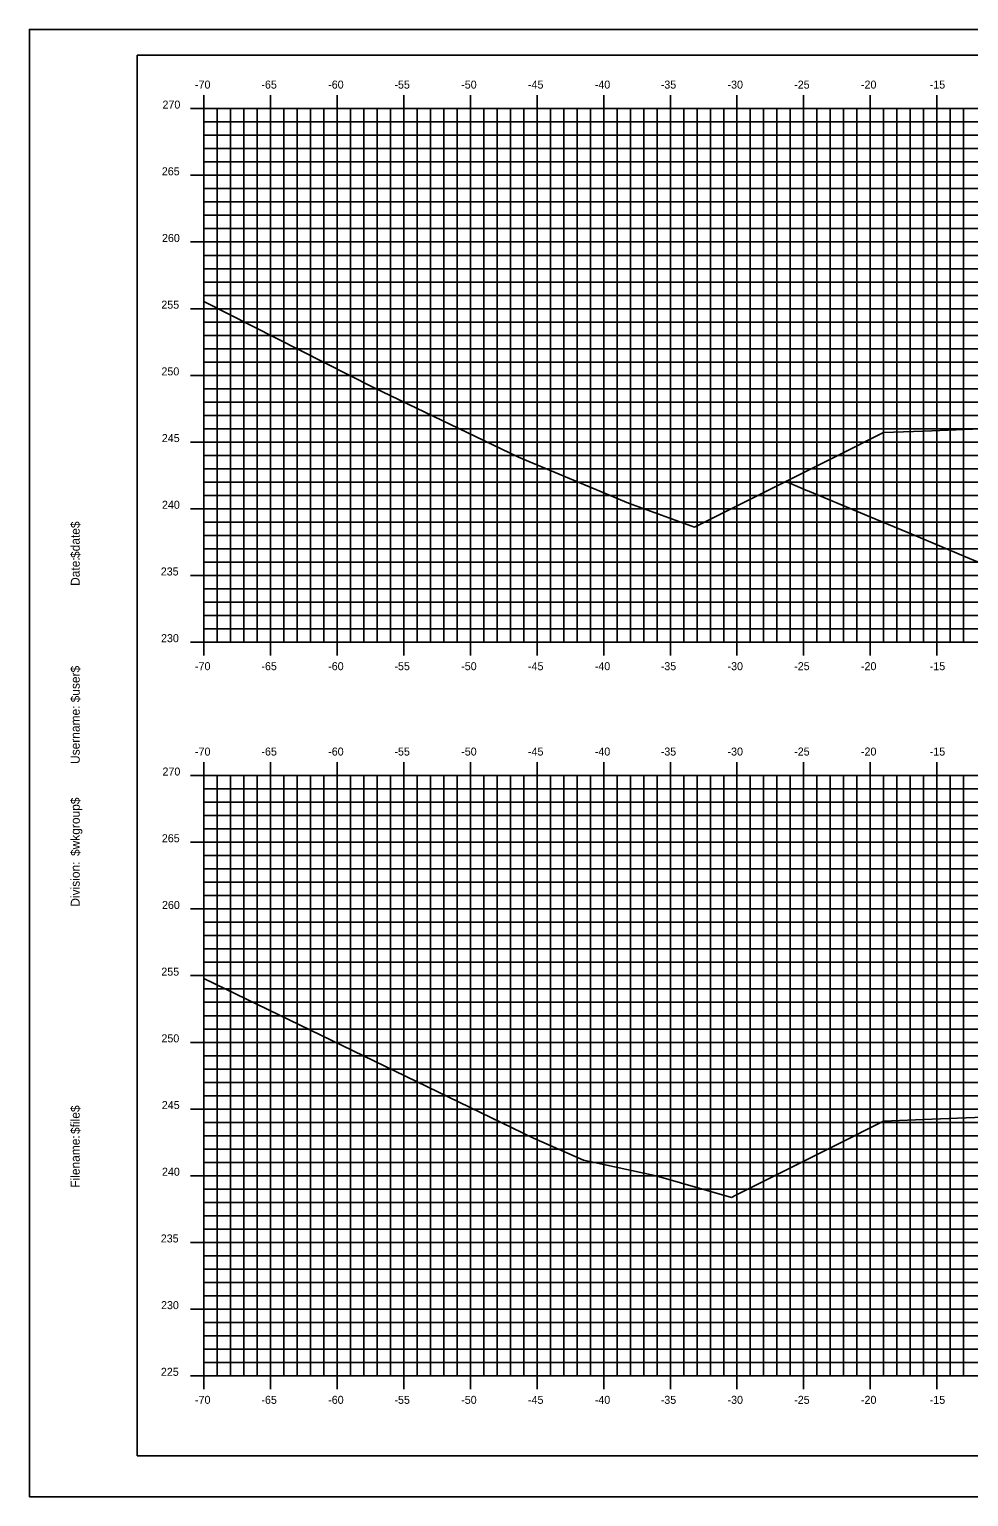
# Model space of a CAD drawing. Extents: x 1168600 to 1177589, y 610178 to 611246.
# Drawn here: x 1174978.5 to 1175049, y 610268.7 to 610378.7 of the extents above; entities that cross this region are included whole.
import ezdxf

# ---------------------------------------------------------------- set-up
doc = ezdxf.new("R2010")
doc.units = 0
for name, color, linetype in [('_Station Equation', 7, 'Continuous'), ('BORDER', 7, 'Continuous'), ('D_Text_Standard', 7, 'Continuous'), ('H_V ANNOTATION', 7, 'Continuous'), ('MAJOR', 7, 'Continuous'), ('MINOR', 7, 'Continuous'), ('PLOT BOUNDARY', 7, 'Continuous')]:
    doc.layers.add(name, color=color, linetype=linetype)

msp = doc.modelspace()

# ---------------------------------------------------------------- linework, layer by layer
at = {"layer": '_Station Equation'}
for points in [[(1174991.6, 610358.35), (1175004.34, 610351.88), (1175015.21, 610346.67), (1175023.46, 610343.21), (1175028.42, 610341.41)], [(1174991.6, 610307.58), (1175016.34, 610295.62), (1175020.09, 610293.96), (1175020.55, 610293.86), (1175025.54, 610292.79), (1175031.19, 610291.18)]]:
    msp.add_lwpolyline(points, dxfattribs=at)
at = {"layer": 'BORDER'}
for p, q in [((1175146.6, 610376.8), (1174986.6, 610376.8)), ((1174986.6, 610376.8), (1174986.6, 610271.8)), ((1174986.6, 610271.8), (1175146.6, 610271.8))]:
    msp.add_line(p, q, dxfattribs=at)
at = {"layer": 'D_Text_Standard'}
for points in [[(1175028.42, 610341.41), (1175031.52, 610342.96), (1175039.07, 610346.74), (1175042.6, 610348.51), (1175045.6, 610348.63), (1175061.6, 610349.27), (1175077.6, 610349.91), (1175080.6, 610349.85), (1175082.7, 610348.8)], [(1175035.26, 610344.83), (1175035.36, 610344.79), (1175035.37, 610344.79), (1175035.38, 610344.79), (1175036.9, 610344.15), (1175037, 610344.11), (1175037.05, 610344.09), (1175040.87, 610342.49), (1175041.65, 610342.17), (1175044.72, 610340.89), (1175046.31, 610340.22), (1175048.75, 610339.21), (1175050.97, 610338.28)], [(1175031.19, 610291.18), (1175031.52, 610291.35), (1175039.07, 610295.12), (1175042.6, 610296.89), (1175045.6, 610297.01), (1175061.6, 610297.65), (1175077.6, 610298.29), (1175080.6, 610298.23), (1175083.04, 610297.01)]]:
    msp.add_lwpolyline(points, dxfattribs=at)
at = {"layer": 'MAJOR'}
for p, q in [((1174991.6, 610373.8), (1174991.6, 610372.8)), ((1174996.6, 610373.8), (1174996.6, 610372.8)), ((1175001.6, 610373.8), (1175001.6, 610372.8)), ((1175006.6, 610373.8), (1175006.6, 610372.8)), ((1175011.6, 610373.8), (1175011.6, 610372.8)), ((1175016.6, 610373.8), (1175016.6, 610372.8)), ((1175021.6, 610373.8), (1175021.6, 610372.8)), ((1175026.6, 610373.8), (1175026.6, 610372.8)), ((1175031.6, 610373.8), (1175031.6, 610372.8)), ((1175036.6, 610373.8), (1175036.6, 610372.8)), ((1175041.6, 610373.8), (1175041.6, 610372.8)), ((1175046.6, 610373.8), (1175046.6, 610372.8)), ((1174990.6, 610372.8), (1174991.6, 610372.8)), ((1174991.6, 610372.8), (1175131.6, 610372.8)), ((1174991.6, 610332.8), (1174991.6, 610372.8)), ((1174991.6, 610332.8), (1174991.6, 610372.8)), ((1174991.6, 610372.8), (1175131.6, 610372.8)), ((1174996.6, 610332.8), (1174996.6, 610372.8)), ((1175001.6, 610332.8), (1175001.6, 610372.8)), ((1175006.6, 610332.8), (1175006.6, 610372.8)), ((1175011.6, 610332.8), (1175011.6, 610372.8)), ((1175016.6, 610332.8), (1175016.6, 610372.8)), ((1175021.6, 610332.8), (1175021.6, 610372.8)), ((1175026.6, 610332.8), (1175026.6, 610372.8)), ((1175031.6, 610332.8), (1175031.6, 610372.8)), ((1175036.6, 610332.8), (1175036.6, 610372.8)), ((1175041.6, 610332.8), (1175041.6, 610372.8)), ((1175046.6, 610332.8), (1175046.6, 610372.8)), ((1174990.6, 610367.8), (1174991.6, 610367.8)), ((1174991.6, 610367.8), (1175131.6, 610367.8)), ((1174990.6, 610362.8), (1174991.6, 610362.8)), ((1174991.6, 610362.8), (1175131.6, 610362.8)), ((1174990.6, 610357.8), (1174991.6, 610357.8)), ((1174991.6, 610357.8), (1175131.6, 610357.8)), ((1174990.6, 610352.8), (1174991.6, 610352.8)), ((1174991.6, 610352.8), (1175131.6, 610352.8)), ((1174990.6, 610347.8), (1174991.6, 610347.8)), ((1174991.6, 610347.8), (1175131.6, 610347.8)), ((1174990.6, 610342.8), (1174991.6, 610342.8)), ((1174991.6, 610342.8), (1175131.6, 610342.8)), ((1174990.6, 610337.8), (1174991.6, 610337.8)), ((1174991.6, 610337.8), (1175131.6, 610337.8)), ((1174990.6, 610332.8), (1174991.6, 610332.8)), ((1174991.6, 610332.8), (1175131.6, 610332.8)), ((1174991.6, 610332.8), (1175131.6, 610332.8)), ((1174991.6, 610331.8), (1174991.6, 610332.8)), ((1174996.6, 610331.8), (1174996.6, 610332.8)), ((1175001.6, 610331.8), (1175001.6, 610332.8)), ((1175006.6, 610331.8), (1175006.6, 610332.8)), ((1175011.6, 610331.8), (1175011.6, 610332.8)), ((1175016.6, 610331.8), (1175016.6, 610332.8)), ((1175021.6, 610331.8), (1175021.6, 610332.8)), ((1175026.6, 610331.8), (1175026.6, 610332.8)), ((1175031.6, 610331.8), (1175031.6, 610332.8)), ((1175036.6, 610331.8), (1175036.6, 610332.8)), ((1175041.6, 610331.8), (1175041.6, 610332.8)), ((1175046.6, 610331.8), (1175046.6, 610332.8)), ((1174991.6, 610323.8), (1174991.6, 610322.8)), ((1174996.6, 610323.8), (1174996.6, 610322.8)), ((1175001.6, 610323.8), (1175001.6, 610322.8)), ((1175006.6, 610323.8), (1175006.6, 610322.8)), ((1175011.6, 610323.8), (1175011.6, 610322.8)), ((1175016.6, 610323.8), (1175016.6, 610322.8)), ((1175021.6, 610323.8), (1175021.6, 610322.8)), ((1175026.6, 610323.8), (1175026.6, 610322.8)), ((1175031.6, 610323.8), (1175031.6, 610322.8)), ((1175036.6, 610323.8), (1175036.6, 610322.8)), ((1175041.6, 610323.8), (1175041.6, 610322.8)), ((1175046.6, 610323.8), (1175046.6, 610322.8)), ((1174990.6, 610322.8), (1174991.6, 610322.8)), ((1174991.6, 610322.8), (1175131.6, 610322.8)), ((1174991.6, 610277.8), (1174991.6, 610322.8)), ((1174991.6, 610277.8), (1174991.6, 610322.8)), ((1174991.6, 610322.8), (1175131.6, 610322.8)), ((1174996.6, 610277.8), (1174996.6, 610322.8)), ((1175001.6, 610277.8), (1175001.6, 610322.8)), ((1175006.6, 610277.8), (1175006.6, 610322.8)), ((1175011.6, 610277.8), (1175011.6, 610322.8)), ((1175016.6, 610277.8), (1175016.6, 610322.8)), ((1175021.6, 610277.8), (1175021.6, 610322.8)), ((1175026.6, 610277.8), (1175026.6, 610322.8)), ((1175031.6, 610277.8), (1175031.6, 610322.8)), ((1175036.6, 610277.8), (1175036.6, 610322.8)), ((1175041.6, 610277.8), (1175041.6, 610322.8)), ((1175046.6, 610277.8), (1175046.6, 610322.8)), ((1174990.6, 610317.8), (1174991.6, 610317.8)), ((1174991.6, 610317.8), (1175131.6, 610317.8)), ((1174990.6, 610312.8), (1174991.6, 610312.8)), ((1174991.6, 610312.8), (1175131.6, 610312.8)), ((1174990.6, 610307.8), (1174991.6, 610307.8)), ((1174991.6, 610307.8), (1175131.6, 610307.8)), ((1174990.6, 610302.8), (1174991.6, 610302.8)), ((1174991.6, 610302.8), (1175131.6, 610302.8)), ((1174990.6, 610297.8), (1174991.6, 610297.8)), ((1174991.6, 610297.8), (1175131.6, 610297.8)), ((1174990.6, 610292.8), (1174991.6, 610292.8)), ((1174991.6, 610292.8), (1175131.6, 610292.8)), ((1174990.6, 610287.8), (1174991.6, 610287.8)), ((1174991.6, 610287.8), (1175131.6, 610287.8)), ((1174990.6, 610282.8), (1174991.6, 610282.8)), ((1174991.6, 610282.8), (1175131.6, 610282.8)), ((1174990.6, 610277.8), (1174991.6, 610277.8)), ((1174991.6, 610277.8), (1175131.6, 610277.8)), ((1174991.6, 610277.8), (1175131.6, 610277.8)), ((1174991.6, 610276.8), (1174991.6, 610277.8)), ((1174996.6, 610276.8), (1174996.6, 610277.8)), ((1175001.6, 610276.8), (1175001.6, 610277.8)), ((1175006.6, 610276.8), (1175006.6, 610277.8)), ((1175011.6, 610276.8), (1175011.6, 610277.8)), ((1175016.6, 610276.8), (1175016.6, 610277.8)), ((1175021.6, 610276.8), (1175021.6, 610277.8)), ((1175026.6, 610276.8), (1175026.6, 610277.8)), ((1175031.6, 610276.8), (1175031.6, 610277.8)), ((1175036.6, 610276.8), (1175036.6, 610277.8)), ((1175041.6, 610276.8), (1175041.6, 610277.8)), ((1175046.6, 610276.8), (1175046.6, 610277.8))]:
    msp.add_line(p, q, dxfattribs=at)
at = {"layer": 'MINOR'}
for p, q in [((1174992.6, 610332.8), (1174992.6, 610372.8)), ((1174993.6, 610332.8), (1174993.6, 610372.8)), ((1174994.6, 610332.8), (1174994.6, 610372.8)), ((1174995.6, 610332.8), (1174995.6, 610372.8)), ((1174997.6, 610332.8), (1174997.6, 610372.8)), ((1174998.6, 610332.8), (1174998.6, 610372.8)), ((1174999.6, 610332.8), (1174999.6, 610372.8)), ((1175000.6, 610332.8), (1175000.6, 610372.8)), ((1175002.6, 610332.8), (1175002.6, 610372.8)), ((1175003.6, 610332.8), (1175003.6, 610372.8)), ((1175004.6, 610332.8), (1175004.6, 610372.8)), ((1175005.6, 610332.8), (1175005.6, 610372.8)), ((1175007.6, 610332.8), (1175007.6, 610372.8)), ((1175008.6, 610332.8), (1175008.6, 610372.8)), ((1175009.6, 610332.8), (1175009.6, 610372.8)), ((1175010.6, 610332.8), (1175010.6, 610372.8)), ((1175012.6, 610332.8), (1175012.6, 610372.8)), ((1175013.6, 610332.8), (1175013.6, 610372.8)), ((1175014.6, 610332.8), (1175014.6, 610372.8)), ((1175015.6, 610332.8), (1175015.6, 610372.8)), ((1175017.6, 610332.8), (1175017.6, 610372.8)), ((1175018.6, 610332.8), (1175018.6, 610372.8)), ((1175019.6, 610332.8), (1175019.6, 610372.8)), ((1175020.6, 610332.8), (1175020.6, 610372.8)), ((1175022.6, 610332.8), (1175022.6, 610372.8)), ((1175023.6, 610332.8), (1175023.6, 610372.8)), ((1175024.6, 610332.8), (1175024.6, 610372.8)), ((1175025.6, 610332.8), (1175025.6, 610372.8)), ((1175027.6, 610332.8), (1175027.6, 610372.8)), ((1175028.6, 610332.8), (1175028.6, 610372.8)), ((1175029.6, 610332.8), (1175029.6, 610372.8)), ((1175030.6, 610332.8), (1175030.6, 610372.8)), ((1175032.6, 610332.8), (1175032.6, 610372.8)), ((1175033.6, 610332.8), (1175033.6, 610372.8)), ((1175034.6, 610332.8), (1175034.6, 610372.8)), ((1175035.6, 610332.8), (1175035.6, 610372.8)), ((1175037.6, 610332.8), (1175037.6, 610372.8)), ((1175038.6, 610332.8), (1175038.6, 610372.8)), ((1175039.6, 610332.8), (1175039.6, 610372.8)), ((1175040.6, 610332.8), (1175040.6, 610372.8)), ((1175042.6, 610332.8), (1175042.6, 610372.8)), ((1175043.6, 610332.8), (1175043.6, 610372.8)), ((1175044.6, 610332.8), (1175044.6, 610372.8)), ((1175045.6, 610332.8), (1175045.6, 610372.8)), ((1175047.6, 610332.8), (1175047.6, 610372.8)), ((1175048.6, 610332.8), (1175048.6, 610372.8)), ((1174991.6, 610371.8), (1175131.6, 610371.8)), ((1174991.6, 610371.8), (1174992.6, 610371.8)), ((1174991.6, 610370.8), (1175131.6, 610370.8)), ((1174991.6, 610370.8), (1174992.6, 610370.8)), ((1174991.6, 610369.8), (1175131.6, 610369.8)), ((1174991.6, 610369.8), (1174992.6, 610369.8)), ((1174991.6, 610368.8), (1175131.6, 610368.8)), ((1174991.6, 610368.8), (1174992.6, 610368.8)), ((1174991.6, 610366.8), (1175131.6, 610366.8)), ((1174991.6, 610366.8), (1174992.6, 610366.8)), ((1174991.6, 610365.8), (1175131.6, 610365.8)), ((1174991.6, 610365.8), (1174992.6, 610365.8)), ((1174991.6, 610364.8), (1175131.6, 610364.8)), ((1174991.6, 610364.8), (1174992.6, 610364.8)), ((1174991.6, 610363.8), (1175131.6, 610363.8)), ((1174991.6, 610363.8), (1174992.6, 610363.8)), ((1174991.6, 610361.8), (1175131.6, 610361.8)), ((1174991.6, 610361.8), (1174992.6, 610361.8)), ((1174991.6, 610360.8), (1175131.6, 610360.8)), ((1174991.6, 610360.8), (1174992.6, 610360.8)), ((1174991.6, 610359.8), (1175131.6, 610359.8)), ((1174991.6, 610359.8), (1174992.6, 610359.8)), ((1174991.6, 610358.8), (1175131.6, 610358.8)), ((1174991.6, 610358.8), (1174992.6, 610358.8)), ((1174991.6, 610356.8), (1175131.6, 610356.8)), ((1174991.6, 610356.8), (1174992.6, 610356.8)), ((1174991.6, 610355.8), (1175131.6, 610355.8)), ((1174991.6, 610355.8), (1174992.6, 610355.8)), ((1174991.6, 610354.8), (1175131.6, 610354.8)), ((1174991.6, 610354.8), (1174992.6, 610354.8)), ((1174991.6, 610353.8), (1175131.6, 610353.8)), ((1174991.6, 610353.8), (1174992.6, 610353.8)), ((1174991.6, 610351.8), (1175131.6, 610351.8)), ((1174991.6, 610351.8), (1174992.6, 610351.8)), ((1174991.6, 610350.8), (1175131.6, 610350.8)), ((1174991.6, 610350.8), (1174992.6, 610350.8)), ((1174991.6, 610349.8), (1175131.6, 610349.8)), ((1174991.6, 610349.8), (1174992.6, 610349.8)), ((1174991.6, 610348.8), (1175131.6, 610348.8)), ((1174991.6, 610348.8), (1174992.6, 610348.8)), ((1174991.6, 610346.8), (1175131.6, 610346.8)), ((1174991.6, 610346.8), (1174992.6, 610346.8)), ((1174991.6, 610345.8), (1175131.6, 610345.8)), ((1174991.6, 610345.8), (1174992.6, 610345.8)), ((1174991.6, 610344.8), (1175131.6, 610344.8)), ((1174991.6, 610344.8), (1174992.6, 610344.8)), ((1174991.6, 610343.8), (1175131.6, 610343.8)), ((1174991.6, 610343.8), (1174992.6, 610343.8)), ((1174991.6, 610341.8), (1175131.6, 610341.8)), ((1174991.6, 610341.8), (1174992.6, 610341.8)), ((1174991.6, 610340.8), (1175131.6, 610340.8)), ((1174991.6, 610340.8), (1174992.6, 610340.8)), ((1174991.6, 610339.8), (1175131.6, 610339.8)), ((1174991.6, 610339.8), (1174992.6, 610339.8)), ((1174991.6, 610338.8), (1175131.6, 610338.8)), ((1174991.6, 610338.8), (1174992.6, 610338.8)), ((1174991.6, 610336.8), (1175131.6, 610336.8)), ((1174991.6, 610336.8), (1174992.6, 610336.8)), ((1174991.6, 610335.8), (1175131.6, 610335.8)), ((1174991.6, 610335.8), (1174992.6, 610335.8)), ((1174991.6, 610334.8), (1175131.6, 610334.8)), ((1174991.6, 610334.8), (1174992.6, 610334.8)), ((1174991.6, 610333.8), (1175131.6, 610333.8)), ((1174991.6, 610333.8), (1174992.6, 610333.8)), ((1174991.6, 610321.8), (1175131.6, 610321.8)), ((1174991.6, 610321.8), (1174992.6, 610321.8)), ((1174992.6, 610277.8), (1174992.6, 610322.8)), ((1174993.6, 610277.8), (1174993.6, 610322.8)), ((1174994.6, 610277.8), (1174994.6, 610322.8)), ((1174995.6, 610277.8), (1174995.6, 610322.8)), ((1174997.6, 610277.8), (1174997.6, 610322.8)), ((1174998.6, 610277.8), (1174998.6, 610322.8)), ((1174999.6, 610277.8), (1174999.6, 610322.8)), ((1175000.6, 610277.8), (1175000.6, 610322.8)), ((1175002.6, 610277.8), (1175002.6, 610322.8)), ((1175003.6, 610277.8), (1175003.6, 610322.8)), ((1175004.6, 610277.8), (1175004.6, 610322.8)), ((1175005.6, 610277.8), (1175005.6, 610322.8)), ((1175007.6, 610277.8), (1175007.6, 610322.8)), ((1175008.6, 610277.8), (1175008.6, 610322.8)), ((1175009.6, 610277.8), (1175009.6, 610322.8)), ((1175010.6, 610277.8), (1175010.6, 610322.8)), ((1175012.6, 610277.8), (1175012.6, 610322.8)), ((1175013.6, 610277.8), (1175013.6, 610322.8)), ((1175014.6, 610277.8), (1175014.6, 610322.8)), ((1175015.6, 610277.8), (1175015.6, 610322.8)), ((1175017.6, 610277.8), (1175017.6, 610322.8)), ((1175018.6, 610277.8), (1175018.6, 610322.8)), ((1175019.6, 610277.8), (1175019.6, 610322.8)), ((1175020.6, 610277.8), (1175020.6, 610322.8)), ((1175022.6, 610277.8), (1175022.6, 610322.8)), ((1175023.6, 610277.8), (1175023.6, 610322.8)), ((1175024.6, 610277.8), (1175024.6, 610322.8)), ((1175025.6, 610277.8), (1175025.6, 610322.8)), ((1175027.6, 610277.8), (1175027.6, 610322.8)), ((1175028.6, 610277.8), (1175028.6, 610322.8)), ((1175029.6, 610277.8), (1175029.6, 610322.8)), ((1175030.6, 610277.8), (1175030.6, 610322.8)), ((1175032.6, 610277.8), (1175032.6, 610322.8)), ((1175033.6, 610277.8), (1175033.6, 610322.8)), ((1175034.6, 610277.8), (1175034.6, 610322.8)), ((1175035.6, 610277.8), (1175035.6, 610322.8)), ((1175037.6, 610277.8), (1175037.6, 610322.8)), ((1175038.6, 610277.8), (1175038.6, 610322.8)), ((1175039.6, 610277.8), (1175039.6, 610322.8)), ((1175040.6, 610277.8), (1175040.6, 610322.8)), ((1175042.6, 610277.8), (1175042.6, 610322.8)), ((1175043.6, 610277.8), (1175043.6, 610322.8)), ((1175044.6, 610277.8), (1175044.6, 610322.8)), ((1175045.6, 610277.8), (1175045.6, 610322.8)), ((1175047.6, 610277.8), (1175047.6, 610322.8)), ((1175048.6, 610277.8), (1175048.6, 610322.8)), ((1174991.6, 610320.8), (1175131.6, 610320.8)), ((1174991.6, 610320.8), (1174992.6, 610320.8)), ((1174991.6, 610319.8), (1175131.6, 610319.8)), ((1174991.6, 610319.8), (1174992.6, 610319.8)), ((1174991.6, 610318.8), (1175131.6, 610318.8)), ((1174991.6, 610318.8), (1174992.6, 610318.8)), ((1174991.6, 610316.8), (1175131.6, 610316.8)), ((1174991.6, 610316.8), (1174992.6, 610316.8)), ((1174991.6, 610315.8), (1175131.6, 610315.8)), ((1174991.6, 610315.8), (1174992.6, 610315.8)), ((1174991.6, 610314.8), (1175131.6, 610314.8)), ((1174991.6, 610314.8), (1174992.6, 610314.8)), ((1174991.6, 610313.8), (1175131.6, 610313.8)), ((1174991.6, 610313.8), (1174992.6, 610313.8)), ((1174991.6, 610311.8), (1175131.6, 610311.8)), ((1174991.6, 610311.8), (1174992.6, 610311.8)), ((1174991.6, 610310.8), (1175131.6, 610310.8)), ((1174991.6, 610310.8), (1174992.6, 610310.8)), ((1174991.6, 610309.8), (1175131.6, 610309.8)), ((1174991.6, 610309.8), (1174992.6, 610309.8)), ((1174991.6, 610308.8), (1175131.6, 610308.8)), ((1174991.6, 610308.8), (1174992.6, 610308.8)), ((1174991.6, 610306.8), (1175131.6, 610306.8)), ((1174991.6, 610306.8), (1174992.6, 610306.8)), ((1174991.6, 610305.8), (1175131.6, 610305.8)), ((1174991.6, 610305.8), (1174992.6, 610305.8)), ((1174991.6, 610304.8), (1175131.6, 610304.8)), ((1174991.6, 610304.8), (1174992.6, 610304.8)), ((1174991.6, 610303.8), (1175131.6, 610303.8)), ((1174991.6, 610303.8), (1174992.6, 610303.8)), ((1174991.6, 610301.8), (1175131.6, 610301.8)), ((1174991.6, 610301.8), (1174992.6, 610301.8)), ((1174991.6, 610300.8), (1175131.6, 610300.8)), ((1174991.6, 610300.8), (1174992.6, 610300.8)), ((1174991.6, 610299.8), (1175131.6, 610299.8)), ((1174991.6, 610299.8), (1174992.6, 610299.8)), ((1174991.6, 610298.8), (1175131.6, 610298.8)), ((1174991.6, 610298.8), (1174992.6, 610298.8)), ((1174991.6, 610296.8), (1175131.6, 610296.8)), ((1174991.6, 610296.8), (1174992.6, 610296.8)), ((1174991.6, 610295.8), (1175131.6, 610295.8)), ((1174991.6, 610295.8), (1174992.6, 610295.8)), ((1174991.6, 610294.8), (1175131.6, 610294.8)), ((1174991.6, 610294.8), (1174992.6, 610294.8)), ((1174991.6, 610293.8), (1175131.6, 610293.8)), ((1174991.6, 610293.8), (1174992.6, 610293.8)), ((1174991.6, 610291.8), (1175131.6, 610291.8)), ((1174991.6, 610291.8), (1174992.6, 610291.8)), ((1174991.6, 610290.8), (1175131.6, 610290.8)), ((1174991.6, 610290.8), (1174992.6, 610290.8)), ((1174991.6, 610289.8), (1175131.6, 610289.8)), ((1174991.6, 610289.8), (1174992.6, 610289.8)), ((1174991.6, 610288.8), (1175131.6, 610288.8)), ((1174991.6, 610288.8), (1174992.6, 610288.8)), ((1174991.6, 610286.8), (1175131.6, 610286.8)), ((1174991.6, 610286.8), (1174992.6, 610286.8)), ((1174991.6, 610285.8), (1175131.6, 610285.8)), ((1174991.6, 610285.8), (1174992.6, 610285.8)), ((1174991.6, 610284.8), (1175131.6, 610284.8)), ((1174991.6, 610284.8), (1174992.6, 610284.8)), ((1174991.6, 610283.8), (1175131.6, 610283.8)), ((1174991.6, 610283.8), (1174992.6, 610283.8)), ((1174991.6, 610281.8), (1175131.6, 610281.8)), ((1174991.6, 610281.8), (1174992.6, 610281.8)), ((1174991.6, 610280.8), (1175131.6, 610280.8)), ((1174991.6, 610280.8), (1174992.6, 610280.8)), ((1174991.6, 610279.8), (1175131.6, 610279.8)), ((1174991.6, 610279.8), (1174992.6, 610279.8)), ((1174991.6, 610278.8), (1175131.6, 610278.8)), ((1174991.6, 610278.8), (1174992.6, 610278.8))]:
    msp.add_line(p, q, dxfattribs=at)
at = {"layer": 'PLOT BOUNDARY'}
msp.add_lwpolyline([(1174978.51, 610268.74), (1175148.51, 610268.74), (1175148.51, 610378.74), (1174978.51, 610378.74)], close=True, dxfattribs=at)

# ---------------------------------------------------------------- texts
at = {"layer": 'BORDER'}
for s, p in [('$date$', (1174982.29, 610339.11)), ('Date:', (1174982.29, 610337.02)), ('$user$', (1174982.29, 610328.29)), ('Username:', (1174982.29, 610323.67)), ('$wkgroup$', (1174982.29, 610316.77)), ('Division:', (1174982.29, 610312.97)), ('$file$', (1174982.29, 610295.93)), ('Filename:', (1174982.29, 610291.9))]:
    msp.add_text(s, height=0.67, rotation=90, dxfattribs=at).set_placement(p)
at = {"layer": 'H_V ANNOTATION'}
for s, p in [('-70', (1174990.94, 610374.3)), ('-65', (1174995.92, 610374.3)), ('-60', (1175000.93, 610374.3)), ('-55', (1175005.9, 610374.3)), ('-50', (1175010.91, 610374.3)), ('-45', (1175015.92, 610374.3)), ('-40', (1175020.93, 610374.3)), ('-35', (1175025.88, 610374.3)), ('-30', (1175030.89, 610374.3)), ('-25', (1175035.89, 610374.3)), ('-20', (1175040.9, 610374.3)), ('-15', (1175046.06, 610374.3)), ('270', (1174988.5, 610372.8)), ('265', (1174988.45, 610367.8)), ('260', (1174988.46, 610362.8)), ('255', (1174988.41, 610357.8)), ('250', (1174988.42, 610352.8)), ('245', (1174988.45, 610347.8)), ('240', (1174988.46, 610342.8)), ('235', (1174988.37, 610337.8)), ('230', (1174988.39, 610332.8)), ('-70', (1174990.94, 610330.7)), ('-65', (1174995.92, 610330.7)), ('-60', (1175000.93, 610330.7)), ('-55', (1175005.9, 610330.7)), ('-50', (1175010.91, 610330.7)), ('-45', (1175015.92, 610330.7)), ('-40', (1175020.93, 610330.7)), ('-35', (1175025.88, 610330.7)), ('-30', (1175030.89, 610330.7)), ('-25', (1175035.89, 610330.7)), ('-20', (1175040.9, 610330.7)), ('-15', (1175046.06, 610330.7)), ('-70', (1174990.94, 610324.3)), ('-65', (1174995.92, 610324.3)), ('-60', (1175000.93, 610324.3)), ('-55', (1175005.9, 610324.3)), ('-50', (1175010.91, 610324.3)), ('-45', (1175015.92, 610324.3)), ('-40', (1175020.93, 610324.3)), ('-35', (1175025.88, 610324.3)), ('-30', (1175030.89, 610324.3)), ('-25', (1175035.89, 610324.3)), ('-20', (1175040.9, 610324.3)), ('-15', (1175046.06, 610324.3)), ('270', (1174988.5, 610322.8)), ('265', (1174988.45, 610317.8)), ('260', (1174988.46, 610312.8)), ('255', (1174988.41, 610307.8)), ('250', (1174988.42, 610302.8)), ('245', (1174988.45, 610297.8)), ('240', (1174988.46, 610292.8)), ('235', (1174988.37, 610287.8)), ('230', (1174988.39, 610282.8)), ('225', (1174988.38, 610277.8)), ('-70', (1174990.94, 610275.7)), ('-65', (1174995.92, 610275.7)), ('-60', (1175000.93, 610275.7)), ('-55', (1175005.9, 610275.7)), ('-50', (1175010.91, 610275.7)), ('-45', (1175015.92, 610275.7)), ('-40', (1175020.93, 610275.7)), ('-35', (1175025.88, 610275.7)), ('-30', (1175030.89, 610275.7)), ('-25', (1175035.89, 610275.7)), ('-20', (1175040.9, 610275.7)), ('-15', (1175046.06, 610275.7))]:
    msp.add_text(s, height=0.6, dxfattribs=at).set_placement(p)

doc.saveas('drawing.dxf')
